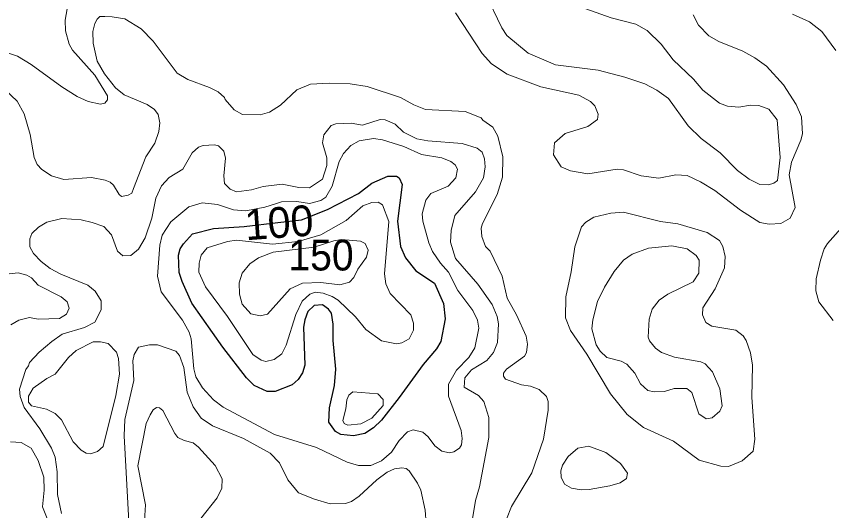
# Model space of a CAD drawing. Extents: x 673.6 to 698.9, y 7012 to 7040.1.
# Drawn here: x 691.163 to 693.283, y 7027.848 to 7029.133 of the extents above; entities that cross this region are included whole.
import ezdxf
from ezdxf.enums import TextEntityAlignment as Align

# ---------------------------------------------------------------- set-up
doc = ezdxf.new("R2010")
doc.units = 0
doc.header["$LTSCALE"] = 0.032
doc.layers.add('1', color=7, linetype='Continuous', lineweight=25)
doc.layers.add('2', color=7, linetype='Continuous', lineweight=13)
doc.layers.add('21', color=7, linetype='Continuous')
doc.layers.add('61', color=7, linetype='Continuous')

msp = doc.modelspace()

# ---------------------------------------------------------------- linework, layer by layer
at = {"layer": '1'}
msp.add_lwpolyline([(691.7552, 7028.5874), (691.8432, 7028.5974), (691.9045, 7028.6041), (691.972, 7028.6312), (692.0526, 7028.6732), (692.0871, 7028.6994), (692.1289, 7028.7177), (692.1511, 7028.7177), (692.1584, 7028.7136), (692.1661, 7028.6963), (692.1541, 7028.6007), (692.1614, 7028.5353), (692.1745, 7028.5057), (692.202, 7028.4716), (692.25, 7028.4395), (692.2732, 7028.3871), (692.278, 7028.3467), (692.2668, 7028.288), (692.2555, 7028.269), (692.2211, 7028.2288), (692.1587, 7028.1422), (692.1124, 7028.0839), (692.092, 7028.0634), (692.0693, 7028.0489), (692.0394, 7028.0433), (692.0063, 7028.0464), (691.9932, 7028.0544), (691.9758, 7028.0785), (691.9772, 7028.1158), (691.9902, 7028.1738), (691.9937, 7028.2164), (691.9865, 7028.291), (691.9871, 7028.3335), (691.9822, 7028.3616), (691.9748, 7028.3726), (691.9588, 7028.3831), (691.9372, 7028.3817), (691.9213, 7028.3664), (691.9132, 7028.3447), (691.91, 7028.3253), (691.9131, 7028.2267), (691.9074, 7028.2067), (691.8962, 7028.1893), (691.8806, 7028.1751), (691.8359, 7028.1582), (691.8152, 7028.1582), (691.7814, 7028.1737), (691.7613, 7028.1934), (691.7003, 7028.2732), (691.6194, 7028.3882), (691.5938, 7028.4439), (691.5867, 7028.4679), (691.5845, 7028.5128), (691.5891, 7028.5294), (691.5977, 7028.5419), (691.6212, 7028.5679), (691.6761, 7028.5821)], close=True, dxfattribs=at)
at = {"layer": '2'}
for points in [[(692.6021, 7029.1679), (692.7095, 7029.1294), (692.7735, 7029.1128), (692.8033, 7029.0969), (692.8399, 7029.0615), (692.8703, 7029.0203), (692.9237, 7028.9703), (692.9482, 7028.9417), (692.9913, 7028.9076), (693.0116, 7028.9), (693.0412, 7028.897), (693.0715, 7028.9025), (693.0936, 7028.9018), (693.1193, 7028.892), (693.1408, 7028.8645), (693.149, 7028.7663), (693.1423, 7028.707), (693.1324, 7028.6999), (693.1184, 7028.6954), (693.0957, 7028.696), (693.068, 7028.71), (693.0377, 7028.7331), (692.9932, 7028.7783), (692.9438, 7028.8155), (692.9098, 7028.8484), (692.8584, 7028.9196), (692.828, 7028.9419), (692.7968, 7028.958), (692.7447, 7028.9754), (692.6755, 7028.9931), (692.5647, 7029.0077), (692.494, 7029.0379), (692.4381, 7029.0835), (692.4254, 7029.1034), (692.3807, 7029.196)], [(691.2954, 7029.1533), (691.2903, 7029.1231), (691.2912, 7029.0954), (691.3009, 7029.0612), (691.3091, 7029.0453), (691.3673, 7028.9801), (691.4004, 7028.9269), (691.4004, 7028.916), (691.3935, 7028.908), (691.3818, 7028.9051), (691.3501, 7028.9122), (691.3215, 7028.9248), (691.2815, 7028.95), (691.2021, 7029.0085), (691.1659, 7029.0302), (691.1297, 7029.0423)], [(691.1328, 7028.9435), (691.1653, 7028.9133), (691.1834, 7028.8804), (691.1995, 7028.8263), (691.2097, 7028.7663), (691.2177, 7028.748), (691.229, 7028.7357), (691.2543, 7028.7186), (691.2867, 7028.7096), (691.3581, 7028.7145), (691.3943, 7028.7074), (691.407, 7028.7021), (691.4155, 7028.6945), (691.4301, 7028.6703), (691.4367, 7028.6654), (691.454, 7028.6682), (691.4631, 7028.6741), (691.4681, 7028.6856), (691.4996, 7028.7681), (691.5228, 7028.8033), (691.5338, 7028.834), (691.5359, 7028.8562), (691.5321, 7028.8781), (691.5227, 7028.8912), (691.5035, 7028.9042), (691.4438, 7028.9294), (691.4212, 7028.9476), (691.3927, 7028.9836), (691.3732, 7029.0168), (691.3626, 7029.0633), (691.3618, 7029.0937), (691.3673, 7029.1148), (691.3731, 7029.1261), (691.3804, 7029.1327), (691.3935, 7029.1334), (691.4126, 7029.1319)], [(692.9223, 7029.1377), (692.9369, 7029.1109), (692.9632, 7029.0828), (692.9894, 7029.068), (693.0518, 7029.0425), (693.083, 7029.0252), (693.1129, 7029.0037), (693.1579, 7028.9555), (693.1907, 7028.9042), (693.204, 7028.8726), (693.2066, 7028.8278), (693.2024, 7028.8111), (693.1782, 7028.7542), (693.1722, 7028.7218), (693.1877, 7028.6367), (693.1749, 7028.609), (693.1507, 7028.5945), (693.1203, 7028.5929), (693.096, 7028.5973), (693.0458, 7028.6296), (692.9786, 7028.6805), (692.9417, 7028.7031), (692.9075, 7028.7194), (692.8779, 7028.7218), (692.8333, 7028.713), (692.7874, 7028.7191), (692.7415, 7028.7341), (692.7255, 7028.7358), (692.6492, 7028.7236), (692.6038, 7028.7316), (692.5795, 7028.7418), (692.5592, 7028.7733), (692.5618, 7028.8043), (692.5898, 7028.8287), (692.6487, 7028.8471), (692.6739, 7028.8651), (692.6759, 7028.8795), (692.667, 7028.9005), (692.656, 7028.9117), (692.6255, 7028.9286), (692.5268, 7028.9506), (692.4389, 7028.9832), (692.3988, 7029.0097), (692.374, 7029.0369), (692.3048, 7029.1427)], [(693.2939, 7029.0446), (693.2575, 7029.0941), (693.2251, 7029.1193), (693.1808, 7029.1395)], [(691.4126, 7029.1319), (691.4451, 7029.1268), (691.4878, 7029.1013), (691.519, 7029.0685), (691.5809, 7028.9859), (691.6091, 7028.9691)], [(691.6091, 7028.9691), (691.6654, 7028.9485), (691.6877, 7028.9373), (691.7047, 7028.9228), (691.7056, 7028.9172), (691.7293, 7028.8901), (691.7511, 7028.878), (691.7969, 7028.877), (691.8214, 7028.8847), (691.8502, 7028.9029), (691.8919, 7028.9428), (691.928, 7028.9568), (691.9762, 7028.9594), (692.0307, 7028.9577), (692.0756, 7028.9512), (692.1616, 7028.9222), (692.1962, 7028.9033), (692.2268, 7028.8912), (692.3296, 7028.8862), (692.3716, 7028.8696), (692.376, 7028.8633), (692.4021, 7028.8455), (692.4147, 7028.8222), (692.4283, 7028.7678), (692.4268, 7028.7152), (692.4128, 7028.6701), (692.3753, 7028.5952), (692.3718, 7028.5824), (692.3731, 7028.5611), (692.383, 7028.535), (692.3946, 7028.5229), (692.4258, 7028.4583), (692.4389, 7028.4005), (692.4637, 7028.3578), (692.4882, 7028.3023), (692.4917, 7028.2809), (692.4892, 7028.2592), (692.4845, 7028.2497), (692.4377, 7028.2159), (692.43, 7028.2055), (692.4297, 7028.1984), (692.4349, 7028.1904), (692.4766, 7028.1755), (692.4996, 7028.1722), (692.5224, 7028.163), (692.5418, 7028.145), (692.5459, 7028.1323), (692.5459, 7028.1093), (692.5336, 7028.0341), (692.503, 7027.9466), (692.4505, 7027.8595), (692.4243, 7027.7938)], [(692.3669, 7027.9104), (692.3914, 7028.0387), (692.3914, 7028.0903), (692.3782, 7028.1326), (692.3643, 7028.1474), (692.3276, 7028.1691), (692.3291, 7028.1938), (692.3462, 7028.2148), (692.3863, 7028.2391), (692.4036, 7028.2598), (692.4143, 7028.2852), (692.4162, 7028.3345), (692.4128, 7028.3531), (692.4005, 7028.3841), (692.3625, 7028.437), (692.3048, 7028.5035), (692.292, 7028.546), (692.2933, 7028.5765), (692.3033, 7028.6161), (692.3566, 7028.6774), (692.3776, 7028.7135), (692.3823, 7028.7421), (692.3805, 7028.7633), (692.3743, 7028.7806), (692.3609, 7028.791), (692.3224, 7028.8032), (692.233, 7028.8098), (692.2041, 7028.8148), (692.1693, 7028.8319), (692.1478, 7028.8535), (692.1223, 7028.864), (692.1087, 7028.8656), (692.0631, 7028.8509), (692.0335, 7028.8558), (691.9938, 7028.8541), (691.9819, 7028.8496), (691.9626, 7028.8258), (691.9593, 7028.8049), (691.9707, 7028.7654), (691.9707, 7028.7454), (691.9591, 7028.7105), (691.9256, 7028.6874), (691.8971, 7028.6889), (691.8539, 7028.6971), (691.8048, 7028.6914), (691.7748, 7028.6824), (691.7358, 7028.6768), (691.7187, 7028.6841), (691.7044, 7028.6988), (691.7029, 7028.7189), (691.707, 7028.7646), (691.7024, 7028.7831), (691.6887, 7028.7965), (691.6783, 7028.7998), (691.6487, 7028.7974), (691.6368, 7028.7935), (691.6201, 7028.7788), (691.5958, 7028.7365), (691.5604, 7028.7141), (691.5403, 7028.6925), (691.5256, 7028.6609), (691.5154, 7028.6092), (691.498, 7028.558), (691.4807, 7028.5285), (691.4605, 7028.5117), (691.4396, 7028.5107), (691.4263, 7028.5233), (691.4107, 7028.5656), (691.3907, 7028.5868), (691.3606, 7028.5978), (691.3314, 7028.6043), (691.2818, 7028.6076), (691.2427, 7028.5982), (691.2207, 7028.5858), (691.2034, 7028.5688), (691.1983, 7028.5551), (691.1983, 7028.534), (691.2078, 7028.5167), (691.2278, 7028.4958), (691.2511, 7028.4777), (691.2787, 7028.4629), (691.3491, 7028.4344), (691.3683, 7028.4194), (691.3839, 7028.3942), (691.3838, 7028.3706), (691.3676, 7028.3383), (691.3405, 7028.3247), (691.2822, 7028.3068), (691.2552, 7028.2884), (691.2224, 7028.2603), (691.1977, 7028.2332), (691.1951, 7028.2245), (691.1877, 7028.2156), (691.1712, 7028.1643), (691.1735, 7028.1448)], [(693.2634, 7028.5287), (693.2721, 7028.5432), (693.3133, 7028.5894)], [(693.2868, 7028.3426), (693.2494, 7028.3916), (693.2412, 7028.4202), (693.2428, 7028.4512), (693.2533, 7028.4997), (693.2634, 7028.5287)], [(691.1486, 7028.3319), (691.1698, 7028.344), (691.1975, 7028.3503), (691.2202, 7028.3464), (691.2752, 7028.3479), (691.2935, 7028.3595), (691.3008, 7028.3748), (691.2949, 7028.3917), (691.2794, 7028.4041), (691.2195, 7028.4345), (691.2026, 7028.4537), (691.19, 7028.4605), (691.1678, 7028.4663), (691.1444, 7028.4639)], [(691.4555, 7027.8206), (691.4431, 7028.0431), (691.4455, 7028.0855), (691.4686, 7028.1866), (691.4664, 7028.2379), (691.4694, 7028.2543), (691.4803, 7028.2738), (691.5093, 7028.2798), (691.5302, 7028.2797), (691.5775, 7028.2634), (691.5869, 7028.2519), (691.5982, 7028.2209), (691.6071, 7028.1565), (691.6229, 7028.1185), (691.6437, 7028.0891), (691.6732, 7028.0693), (691.7534, 7028.0359), (691.8234, 7027.9983), (691.847, 7027.973), (691.8693, 7027.9282), (691.897, 7027.8951), (691.9383, 7027.8783), (691.9789, 7027.8664), (692.0189, 7027.867), (692.0347, 7027.8721), (692.0547, 7027.8865), (692.1004, 7027.9288), (692.1269, 7027.9485), (692.1465, 7027.9568), (692.1656, 7027.9599), (692.1766, 7027.9581), (692.1847, 7027.9522), (692.2062, 7027.9202), (692.2145, 7027.9013), (692.2262, 7027.8499), (692.2288, 7027.8153)], [(691.1735, 7028.1448), (691.1839, 7028.117), (691.2241, 7028.061), (691.2543, 7028.0105), (691.2643, 7027.9874), (691.2697, 7027.9493)], [(691.5441, 7028.1087), (691.5357, 7028.116), (691.5274, 7028.1162), (691.5186, 7028.1109), (691.5107, 7028.0977), (691.501, 7028.0747)], [(691.6431, 7027.8282), (691.6853, 7027.8818), (691.6976, 7027.9068), (691.6979, 7027.931), (691.6798, 7027.9659), (691.6369, 7028.0136), (691.6227, 7028.0249), (691.5996, 7028.0307), (691.5831, 7028.0389), (691.5749, 7028.0494), (691.5441, 7028.1087)], [(691.501, 7028.0747), (691.4794, 7027.9647), (691.499, 7027.8639), (691.4925, 7027.7665)], [(691.2431, 7027.8281), (691.2312, 7027.8583), (691.2352, 7027.9018), (691.2344, 7027.9359), (691.2201, 7027.9788), (691.2016, 7028.0107), (691.1756, 7028.0257), (691.1483, 7028.0273)], [(691.2697, 7027.9493), (691.2704, 7027.8906), (691.2807, 7027.841)], [(692.3387, 7027.7642), (692.357, 7027.8746), (692.3669, 7027.9104)]]:
    msp.add_lwpolyline(points, dxfattribs=at)
for points in [[(692.2334, 7028.0407), (692.2202, 7028.0529), (692.1946, 7028.0587), (692.1799, 7028.053), (692.1587, 7028.0305), (692.1386, 7028.0007), (692.1126, 7027.9777), (692.0846, 7027.9654), (692.0526, 7027.9659), (692.0236, 7027.9747), (691.9438, 7028.0129), (691.8342, 7028.0463), (691.701, 7028.1172), (691.6754, 7028.1363), (691.6475, 7028.1674), (691.6299, 7028.1961), (691.6247, 7028.2169), (691.6173, 7028.2953), (691.6122, 7028.3122), (691.595, 7028.3436), (691.5399, 7028.4176), (691.5303, 7028.4577), (691.536, 7028.539), (691.5425, 7028.5645), (691.5644, 7028.5991), (691.6118, 7028.6379), (691.6462, 7028.6486), (691.6861, 7028.6447), (691.7279, 7028.6306), (691.7599, 7028.6282), (691.8088, 7028.6374), (691.8373, 7028.6464), (691.8529, 7028.6509), (691.8922, 7028.652), (691.9251, 7028.6471), (691.9548, 7028.6549), (691.9681, 7028.6636), (691.984, 7028.6917), (692.0021, 7028.7558), (692.0133, 7028.7766), (692.0328, 7028.7973), (692.0547, 7028.8099), (692.092, 7028.8155), (692.115, 7028.8123), (692.1705, 7028.7953), (692.2166, 7028.7744), (692.2695, 7028.7655), (692.2931, 7028.7561), (692.3037, 7028.7471), (692.3099, 7028.7361), (692.3061, 7028.7132), (692.2859, 7028.6921), (692.2405, 7028.6733), (692.2273, 7028.6552), (692.2181, 7028.6197), (692.2203, 7028.6006), (692.2351, 7028.5443), (692.2453, 7028.5218), (692.2657, 7028.4919), (692.2862, 7028.4687), (692.3108, 7028.4208), (692.3497, 7028.369), (692.3621, 7028.344), (692.3651, 7028.323), (692.3549, 7028.2718), (692.3393, 7028.2466), (692.3071, 7028.2134), (692.2863, 7028.1774), (692.2865, 7028.1461), (692.3192, 7028.0567), (692.3223, 7028.0364), (692.3202, 7028.0198), (692.3148, 7028.0109), (692.3004, 7028.0016), (692.2895, 7027.9988), (692.269, 7028.0033), (692.2509, 7028.0169)], [(692.0721, 7028.3193), (692.0449, 7028.3525), (691.9994, 7028.3956), (691.9838, 7028.4054), (691.9611, 7028.4136), (691.9396, 7028.4168), (691.926, 7028.411), (691.906, 7028.3934), (691.8896, 7028.3586), (691.8642, 7028.2785), (691.8532, 7028.256), (691.8338, 7028.241), (691.8121, 7028.2364), (691.7992, 7028.2398), (691.7776, 7028.2545), (691.7124, 7028.3532), (691.655, 7028.4307), (691.6379, 7028.4683), (691.6388, 7028.4917), (691.6438, 7028.5127), (691.6593, 7028.5319), (691.7124, 7028.5484), (691.7357, 7028.5517), (691.8289, 7028.5411), (691.8955, 7028.5482), (691.9546, 7028.5651), (692.0207, 7028.6026), (692.0641, 7028.6409), (692.0874, 7028.6495), (692.1035, 7028.6503), (692.1148, 7028.6433), (692.1316, 7028.5998), (692.1203, 7028.4643), (692.124, 7028.4381), (692.1346, 7028.4126), (692.1885, 7028.3575), (692.1957, 7028.3356), (692.1958, 7028.3178), (692.1844, 7028.2949), (692.1656, 7028.2843), (692.1518, 7028.2823), (692.1126, 7028.2898)], [(693.0752, 7028.1427), (693.0768, 7028.2267), (693.0719, 7028.2589), (693.0605, 7028.2905), (693.0524, 7028.3025), (693.0339, 7028.3175), (692.9712, 7028.3277), (692.9559, 7028.3376), (692.947, 7028.3579), (692.9479, 7028.3753), (692.9796, 7028.4249), (693.0044, 7028.4795), (693.0061, 7028.5094), (692.9994, 7028.5352), (692.991, 7028.5503), (692.9588, 7028.5712), (692.8832, 7028.5944), (692.8376, 7028.6001), (692.7419, 7028.624), (692.7083, 7028.6215), (692.6643, 7028.6117), (692.6435, 7028.5984), (692.6327, 7028.5859), (692.6148, 7028.5346), (692.6059, 7028.4693), (692.592, 7028.4039), (692.5905, 7028.3495), (692.6035, 7028.3167), (692.6464, 7028.2556), (692.7075, 7028.1519), (692.7511, 7028.0984), (692.7936, 7028.0643), (692.8714, 7028.0293), (692.9384, 7027.98), (692.995, 7027.9641), (693.0143, 7027.9634), (693.0502, 7027.978), (693.0783, 7028.0035), (693.0833, 7028.0344)], [(691.7926, 7028.5054), (691.8311, 7028.5205), (691.9378, 7028.5333), (691.9886, 7028.5502), (692.0085, 7028.5534), (692.0581, 7028.5491), (692.0704, 7028.5431), (692.0775, 7028.5255), (692.0737, 7028.5074), (692.0511, 7028.4766), (692.0409, 7028.4542), (692.0293, 7028.4426), (692.004, 7028.4351), (691.955, 7028.4416), (691.9073, 7028.4399), (691.8752, 7028.4249), (691.8161, 7028.3588), (691.7969, 7028.3546), (691.7728, 7028.3604), (691.7505, 7028.3853), (691.7429, 7028.4116), (691.7421, 7028.4409), (691.7499, 7028.4657), (691.7705, 7028.4899)], [(692.9193, 7028.1554), (692.9059, 7028.1664), (692.8737, 7028.1664), (692.8483, 7028.1582), (692.8209, 7028.1574), (692.8046, 7028.1611), (692.7855, 7028.1781), (692.7707, 7028.2055), (692.7506, 7028.2296), (692.7356, 7028.2372), (692.6985, 7028.2464), (692.6812, 7028.2629), (692.6707, 7028.2795), (692.6594, 7028.3211), (692.6619, 7028.3449), (692.674, 7028.3919), (692.6919, 7028.4295), (692.7174, 7028.4701), (692.7415, 7028.4992), (692.7637, 7028.5156), (692.8067, 7028.5306), (692.8671, 7028.5369), (692.9075, 7028.5287), (692.9303, 7028.5114), (692.9385, 7028.4994), (692.937, 7028.466), (692.9224, 7028.4433), (692.8568, 7028.4114), (692.8346, 7028.3958), (692.8159, 7028.372), (692.8081, 7028.3466), (692.8057, 7028.2998), (692.8091, 7028.2895), (692.8244, 7028.2708), (692.8404, 7028.2599), (692.8741, 7028.2475), (692.9423, 7028.2352), (692.9535, 7028.2303), (692.9728, 7028.2096), (692.9921, 7028.1655), (692.998, 7028.1208), (692.9921, 7028.1071), (692.9725, 7028.0895), (692.9563, 7028.0875), (692.9377, 7028.1004)], [(691.4218, 7028.1477), (691.4316, 7028.2033), (691.4283, 7028.2444), (691.4234, 7028.2601), (691.4016, 7028.283), (691.3823, 7028.2871), (691.363, 7028.2871), (691.3188, 7028.2646), (691.2991, 7028.2465), (691.2645, 7028.203), (691.2425, 7028.1923), (691.2067, 7028.1665), (691.195, 7028.1462), (691.195, 7028.1302), (691.2026, 7028.1212), (691.2418, 7028.1119), (691.2643, 7028.1012), (691.2802, 7028.0844), (691.3106, 7028.0277), (691.3316, 7028.006), (691.3446, 7027.9979), (691.3557, 7027.9963), (691.3744, 7028.0022), (691.3888, 7028.0153)], [(692.1169, 7028.1221), (692.117, 7028.1378), (692.1026, 7028.1518), (692.0382, 7028.1573), (692.0271, 7028.1488), (692.0219, 7028.1367), (692.0201, 7028.1133), (692.0121, 7028.0827), (692.0158, 7028.0746), (692.0253, 7028.071), (692.0591, 7028.0743), (692.0876, 7028.0891)], [(692.7059, 7027.913), (692.7327, 7027.9204), (692.7497, 7027.9318), (692.752, 7027.9463), (692.7338, 7027.9711), (692.6955, 7027.9995), (692.6511, 7028.0158), (692.6226, 7028.0107), (692.5973, 7027.9893), (692.5831, 7027.9668), (692.5789, 7027.9518), (692.5796, 7027.9358), (692.5885, 7027.9176), (692.6064, 7027.9068), (692.6319, 7027.9026), (692.6527, 7027.9036)]]:
    msp.add_lwpolyline(points, close=True, dxfattribs=at)

# ---------------------------------------------------------------- texts
at = {"layer": '21', "width": 0.95}
msp.add_text('150', height=0.08, dxfattribs=at).set_placement((691.8704, 7028.4728))
at = {"layer": '61'}
msp.add_text('100', height=0.08, rotation=4.07, dxfattribs=at).set_placement((691.8489, 7028.5576), align=Align.CENTER)

doc.saveas('drawing.dxf')
